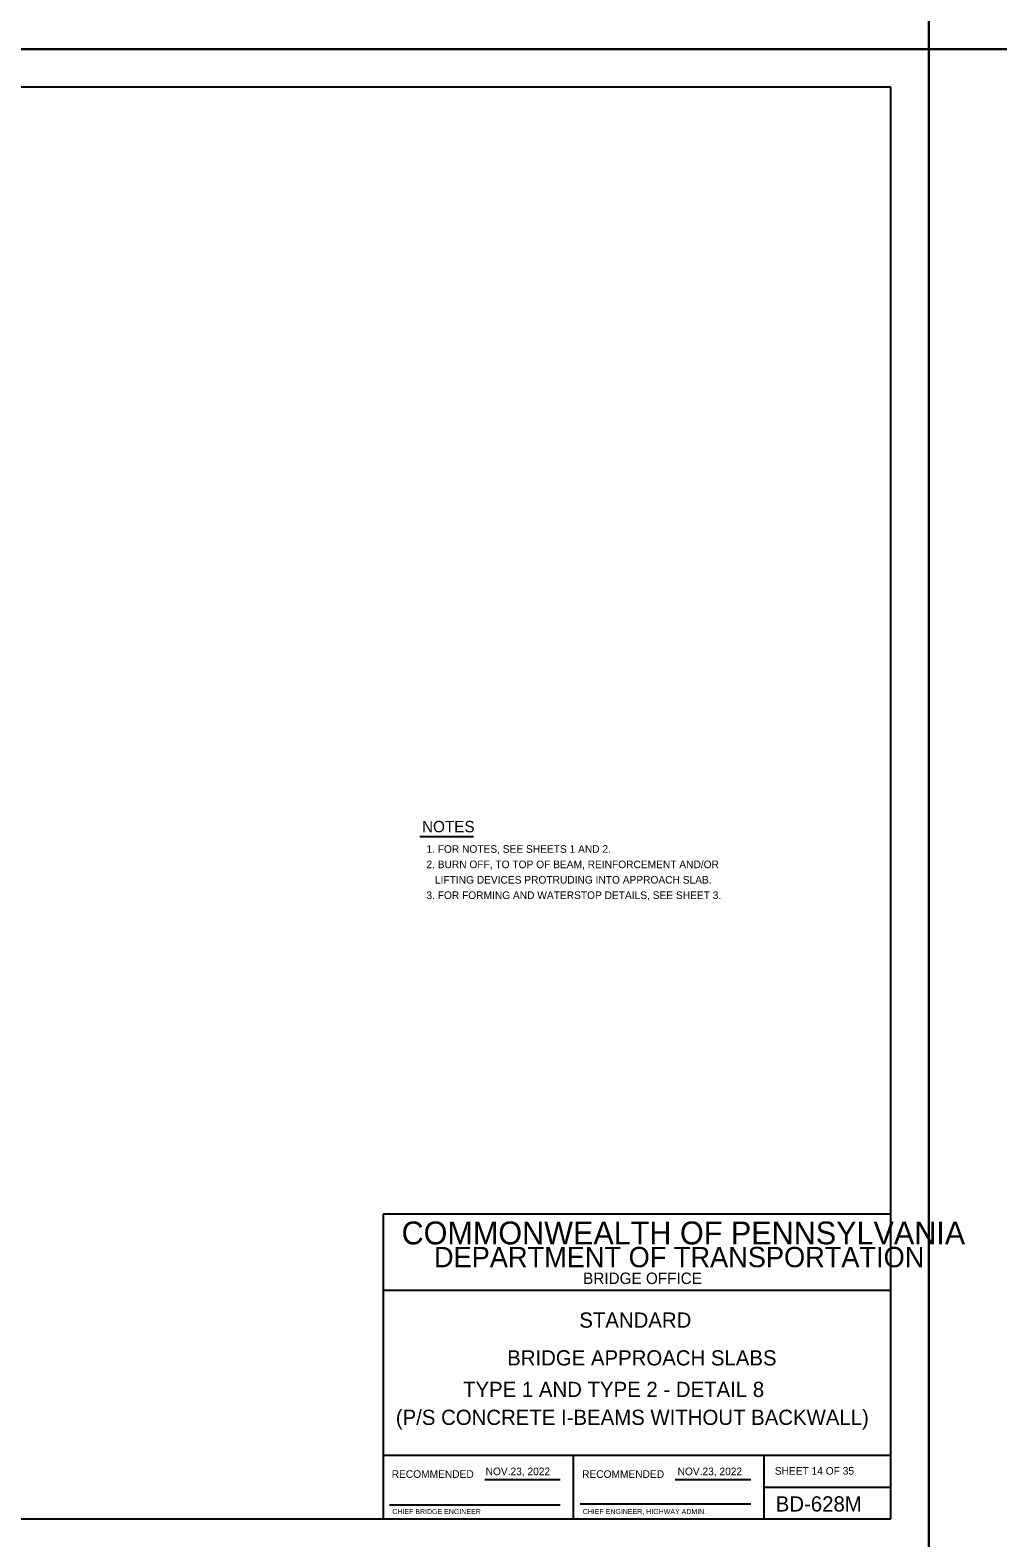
# Model space of a CAD drawing. Extents: x 636530 to 644067, y 294168 to 299122.
# Drawn here: x 638653 to 639034, y 296552 to 297146 of the extents above; entities that cross this region are included whole.
import ezdxf

# ---------------------------------------------------------------- set-up
doc = ezdxf.new("R2010")
doc.units = 0
for name, color, linetype in [('1', 7, 'Continuous'), ('DATES', 7, 'Continuous'), ('PLT-BNDY', 7, 'Continuous'), ('SIGNATORY TITLES', 7, 'Continuous')]:
    doc.layers.add(name, color=color, linetype=linetype)

msp = doc.modelspace()

# ---------------------------------------------------------------- linework, layer by layer
at = {"layer": '1'}
for p, q in [((638991.78, 297123.48), (638205.78, 297123.48)), ((638991.78, 296559.48), (638991.78, 297123.48)), ((638806.16, 296828.34), (638827.4, 296828.34)), ((638991.78, 296679.48), (638791.78, 296679.48)), ((638791.78, 296679.48), (638791.78, 296559.48)), ((638991.78, 296559.48), (638991.78, 296679.48)), ((638991.78, 296649.48), (638791.78, 296649.48)), ((638991.78, 296584.48), (638791.78, 296584.48)), ((638866.79, 296559.47), (638866.79, 296584.48)), ((638941.78, 296584.48), (638941.78, 296559.48)), ((638831.75, 296574.98), (638861.51, 296574.98)), ((638906.75, 296574.98), (638936.65, 296574.98)), ((638941.78, 296571.98), (638991.78, 296571.98)), ((638794.28, 296564.98), (638861.51, 296564.98)), ((638869.41, 296565.35), (638936.65, 296565.35)), ((638205.78, 296559.48), (638991.78, 296559.48)), ((638791.78, 296559.48), (638991.78, 296559.48))]:
    msp.add_line(p, q, dxfattribs=at)
at = {"layer": 'PLT-BNDY'}
for points in [[(638165.78, 297732.48), (639006.78, 297732.48), (639006.78, 297138.48), (638165.78, 297138.48)], [(639006.78, 297732.48), (639847.78, 297732.48), (639847.78, 297138.48), (639006.78, 297138.48)], [(638165.78, 297138.48), (639006.78, 297138.48), (639006.78, 296544.48), (638165.78, 296544.48)], [(639006.78, 297138.48), (639847.78, 297138.48), (639847.78, 296544.48), (639006.78, 296544.48)]]:
    msp.add_lwpolyline(points, close=True, dxfattribs=at)

# ---------------------------------------------------------------- texts
at = {"layer": '1'}
for s, height, p in [('NOTES', 4.5, (638807.06, 296829.95)), ('1. FOR NOTES, SEE SHEETS 1 AND 2.', 3, (638808.8, 296821.87)), ('2. BURN OFF, TO TOP OF BEAM, REINFORCEMENT AND/OR', 3, (638808.8, 296815.8)), ('   LIFTING DEVICES PROTRUDING INTO APPROACH SLAB.', 3, (638808.8, 296809.73)), ('3. FOR FORMING AND WATERSTOP DETAILS, SEE SHEET 3.', 3, (638808.8, 296803.66)), ('COMMONWEALTH OF PENNSYLVANIA', 9, (638799.03, 296667.6)), ('DEPARTMENT OF TRANSPORTATION', 8.0002, (638811.78, 296658.6)), ('BRIDGE OFFICE', 4.5, (638870.53, 296651.98)), ('STANDARD', 6, (638869.03, 296634.77)), ('BRIDGE APPROACH SLABS', 6.0001, (638840.61, 296619.89)), ('TYPE 1 AND TYPE 2 - DETAIL 8', 6.0001, (638823.23, 296607.46)), ('(P/S CONCRETE I-BEAMS WITHOUT BACKWALL)', 6.0001, (638796.75, 296596.46)), ('RECOMMENDED', 3.0002, (638795.12, 296575.6)), ('RECOMMENDED', 3.0002, (638870.12, 296575.6)), ('SHEET 14 OF 35', 3, (638946.04, 296576.86)), ('BD-628M', 6, (638946.41, 296562.35))]:
    msp.add_text(s, height=height, dxfattribs=at).set_placement(p)
at = {"layer": 'DATES'}
for p in [(638832.12, 296576.66), (638907.74, 296576.66)]:
    msp.add_text('NOV.23, 2022', height=3, dxfattribs=at).set_placement(p)
at = {"layer": 'SIGNATORY TITLES'}
for s, p in [('CHIEF BRIDGE ENGINEER', (638795.37, 296561.35)), ('CHIEF ENGINEER, HIGHWAY ADMIN.', (638870.37, 296561.35))]:
    msp.add_text(s, height=2, dxfattribs=at).set_placement(p)

doc.saveas('drawing.dxf')
